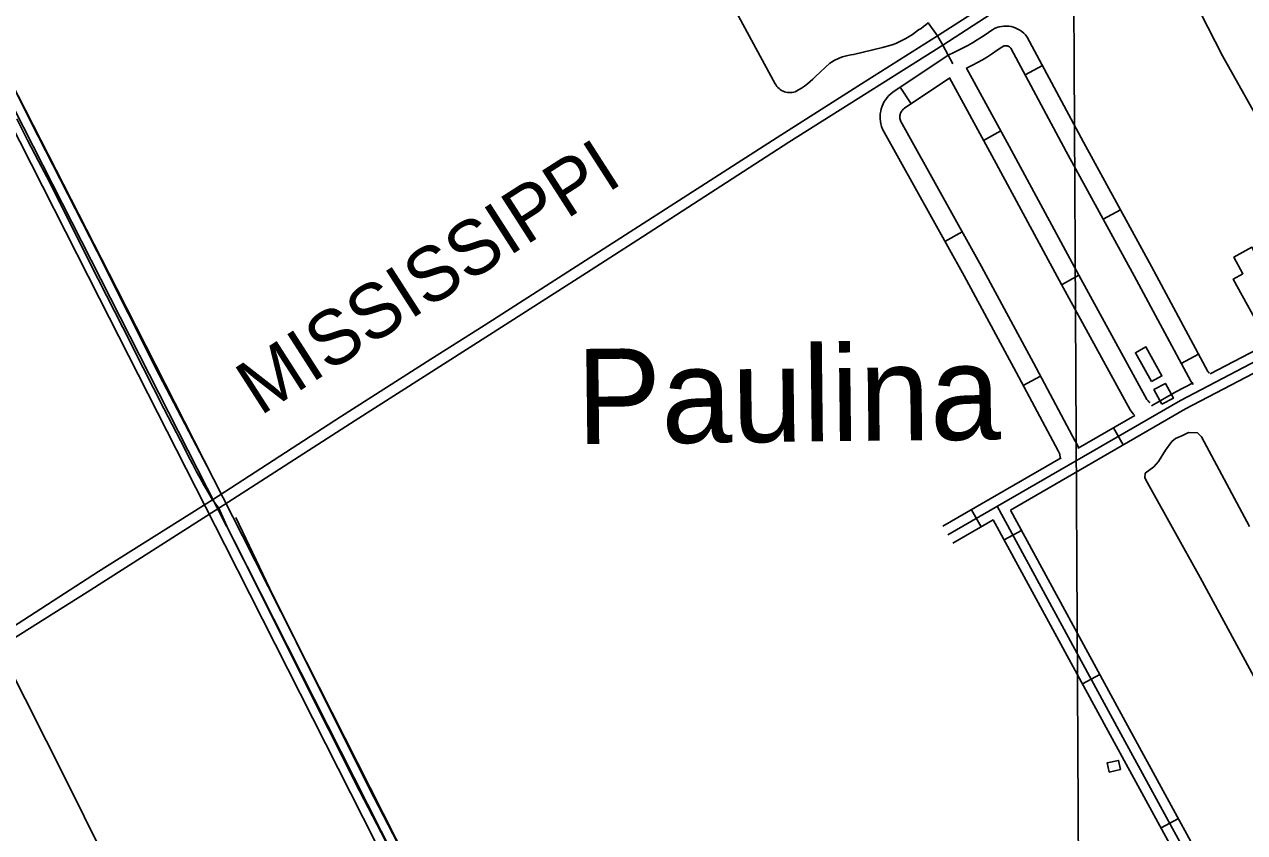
# Model space of a CAD drawing. Extents: x 3445503 to 3483459, y 540493 to 566012.
# Drawn here: x 3474367 to 3476228, y 555855 to 557087 of the extents above; entities that cross this region are included whole.
import ezdxf

# ---------------------------------------------------------------- set-up
doc = ezdxf.new("R2010")
doc.units = 0
for name, color, linetype in [('V-BLDG-OTLN', 7, 'Continuous'), ('V-DTCH-CNTR', 7, 'Continuous'), ('V-GRID-MAJR', 7, 'Continuous'), ('V-RAIL-IDEN', 7, 'Continuous'), ('V-RAIL-TRAK', 7, 'Continuous'), ('V-ROAD-CNTR', 7, 'Continuous'), ('V-SITE-VEGE', 7, 'Continuous'), ('V-TOPO-GNAM-IDEN', 7, 'Continuous'), ('V-TOPO-SHOR', 7, 'Continuous')]:
    doc.layers.add(name, color=color, linetype=linetype)

msp = doc.modelspace()

# ---------------------------------------------------------------- linework, layer by layer
at = {"layer": 'V-BLDG-OTLN'}
for points in [[(3476265.211, 556726.586), (3476313.398, 556638.719), (3476259.419, 556609.115), (3476210.31, 556698.662), (3476225.2120000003, 556706.833), (3476211.318, 556732.167), (3476238.751, 556747.212), (3476253.566, 556720.199)], [(3476085.669, 556542.354), (3476061.312, 556586.421), (3476077.338, 556595.279), (3476101.6950000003, 556551.208)], [(3476101.678, 556507.8740000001), (3476089.503, 556530.1730000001), (3476106.917, 556539.682), (3476119.092, 556517.383)], [(3476038.5670000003, 555951.019), (3476021.3910000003, 555947.242), (3476018.3000000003, 555961.294), (3476035.477, 555965.0700000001)]]:
    msp.add_lwpolyline(points, close=True, dxfattribs=at)
at = {"layer": 'V-DTCH-CNTR'}
for points in [[(3475778.2770000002, 557813.802), (3475860.518, 557661.339), (3475970.125, 557453.46), (3476045.696, 557304.419), (3476051.916, 557293.553), (3476066.723, 557267.211), (3476073.973, 557252.8420000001), (3476084.233, 557236.346), (3476103.298, 557206.7220000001), (3476138.446, 557147.5), (3476193.947, 557038.898), (3476263.448, 556915.25), (3476345.009, 556769.127), (3476388.511, 556680.877)], [(3475429.441, 557148.603), (3475512.057, 556996.511), (3475513.2430000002, 556994.442), (3475514.619, 556992.4990000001), (3475516.176, 556990.694), (3475517.896, 556989.046), (3475519.7660000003, 556987.569), (3475521.769, 556986.277), (3475523.884, 556985.181), (3475526.096, 556984.29), (3475528.382, 556983.617), (3475530.72, 556983.162), (3475533.092, 556982.932), (3475535.478, 556982.93), (3475537.85, 556983.156), (3475540.19, 556983.604), (3475542.4760000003, 556984.276), (3475547.311, 556986.953), (3475552.0160000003, 556989.853), (3475556.5810000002, 556992.966), (3475560.998, 556996.287), (3475565.258, 556999.808), (3475569.348, 557003.523), (3475573.262, 557007.425), (3475595.077, 557027.687), (3475598.728, 557030.03), (3475602.501, 557032.175), (3475606.386, 557034.11), (3475610.367, 557035.83), (3475614.4390000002, 557037.336), (3475618.5840000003, 557038.618), (3475622.792, 557039.674), (3475627.052, 557040.502), (3475631.3510000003, 557041.098), (3475646.174, 557044.463), (3475660.953, 557048.028), (3475675.682, 557051.794), (3475690.358, 557055.759), (3475695.736, 557057.877), (3475701.028, 557060.21), (3475706.222, 557062.7490000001), (3475711.309, 557065.498), (3475716.286, 557068.4450000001), (3475721.139, 557071.586), (3475725.864, 557074.922), (3475730.452, 557078.443), (3475734.363, 557080.849), (3475738.117, 557083.497), (3475741.697, 557086.373), (3475745.095, 557089.465), (3475759.466, 557069.42), (3475767.512, 557055.4400000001), (3475782.7660000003, 557026.878)], [(3474963.873, 555753.653), (3474878.039, 555918.818), (3474783.86, 556105.676), (3474701.008, 556271.183), (3474678.021, 556317.611), (3474663.4250000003, 556349.392), (3474654.179, 556362.196), (3474647.787, 556373.063), (3474641.503, 556384.003), (3474635.3310000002, 556395.017), (3474629.267, 556406.103), (3474623.319, 556417.254), (3474617.485, 556428.469), (3474611.769, 556439.746), (3474580.008, 556501.4130000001), (3474548.485, 556563.203), (3474517.202, 556625.116), (3474479.838, 556698.633), (3474442.727, 556772.277), (3474405.869, 556846.0480000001), (3474388.887, 556878.255), (3474372.085, 556910.558), (3474355.461, 556942.953)]]:
    msp.add_lwpolyline(points, dxfattribs=at)
at = {"layer": 'V-GRID-MAJR'}
msp.add_spline([(3476027.051, 546019.532), (3475994.444, 552078.558), (3475961.826, 558139.517), (3475929.208, 564200.492), (3475929.198, 564202.409)], degree=3, dxfattribs=at)
at = {"layer": 'V-RAIL-TRAK'}
for points in [[(3476975.603, 557829.377), (3476814.565, 557727.589), (3476601.886, 557591.449), (3476336.522, 557420.178), (3476073.973, 557252.8420000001), (3475877.254, 557126.843), (3475767.512, 557055.4400000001), (3475532.9080000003, 556907.236), (3475309.446, 556763.28), (3475224.053, 556708.273), (3475076.415, 556613.873), (3474871.324, 556483.204), (3474663.4250000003, 556349.392), (3474462.723, 556221.451), (3474259.242, 556093.144), (3473997.467, 555923.817), (3473791.182, 555792.764), (3473627.991, 555689.012), (3473495.897, 555602.775), (3473303.174, 555479.907), (3473178.734, 555401.057)], [(3474313.828, 556145.718), (3474480.228, 556253.007), (3474654.179, 556362.196), (3474849.316, 556488.609), (3474986.974, 556576.372), (3475067.973, 556627.858), (3475215.613, 556722.654), (3475378.8140000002, 556827.198), (3475514.883, 556914.583), (3475643.762, 556996.49), (3475759.466, 557069.42), (3475906.309, 557163.826), (3476066.723, 557267.211), (3476211.168, 557359.662), (3476326.092, 557433.787), (3476465.753, 557523.512), (3476644.097, 557635.829), (3476806.784, 557741.942), (3476942.694, 557826.8740000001)]]:
    msp.add_lwpolyline(points, dxfattribs=at)
at = {"layer": 'V-ROAD-CNTR'}
for p, q in [((3475919.542983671, 557024.151509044), (3475893.0963676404, 557009.9890057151)), ((3475702.358799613, 556990.9948388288), (3475719.0729927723, 556966.0822767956)), ((3475855.9884938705, 556924.482986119), (3475829.6803749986, 556910.064841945)), ((3476038.3797328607, 556804.3514524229), (3476012.054529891, 556789.9645247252)), ((3475770.85969358, 556755.9519989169), (3475797.087436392, 556770.5158413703)), ((3475974.7925761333, 556704.5381978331), (3475948.497645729, 556690.0960153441)), ((3476157.521381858, 556584.4708931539), (3476131.1112546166, 556570.2404617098)), ((3475890.1448087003, 556536.5395920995), (3475916.615329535, 556550.6573655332)), ((3476027.582906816, 556471.9680297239), (3476042.5808768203, 556445.986081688)), ((3475811.068339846, 556346.9832796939), (3475826.0663098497, 556321.0013316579)), ((3475887.43618711, 556315.5993424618), (3475861.0882398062, 556301.25537115)), ((3476006.972948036, 556096.029781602), (3475980.624000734, 556081.6858102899)), ((3476126.664708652, 555876.5642205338), (3476100.3327613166, 555862.1902492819))]:
    msp.add_line(p, q, dxfattribs=at)
for points in [[(3473135.7046905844, 559305.9903616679), (3473382.017197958, 558817.557338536), (3473670.56562086, 558266.8674399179), (3474015.11493176, 557616.2447411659), (3474320.963320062, 557017.1779393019), (3474675.409611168, 556322.1803292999)], [(3475946.9425736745, 556424.8739261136), (3475946.1522811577, 556430.5071123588), (3475945.897559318, 556431.6272231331), (3475945.546695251, 556432.7285730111), (3475945.102962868, 556433.802568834), (3475944.5729883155, 556434.8314273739), (3475943.346044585, 556436.7884217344), (3475879.3384900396, 556556.801206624), (3475800.042897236, 556703.3965306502), (3475675.752654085, 556927.2284309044), (3475674.2186660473, 556931.4062431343), (3475673.1830639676, 556935.1803719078), (3475672.466569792, 556939.0217811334), (3475672.07183593, 556942.9160957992), (3475672.0056668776, 556946.8230107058), (3475672.261739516, 556950.7229675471), (3475672.84589693, 556954.5884121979), (3475673.7464163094, 556958.392076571), (3475674.9673129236, 556962.1152214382), (3475676.490865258, 556965.7138049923), (3475678.305306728, 556969.1693242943), (3475680.4026095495, 556972.4661371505), (3475682.7745842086, 556975.58358956), (3475685.3953434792, 556978.487037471), (3475688.2460552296, 556981.1596717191), (3475691.283563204, 556983.564304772), (3475775.4708796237, 557040.0467759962), (3475784.206104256, 557043.9564524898), (3475791.5273342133, 557047.450088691), (3475798.7647602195, 557051.1223839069), (3475805.913003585, 557054.9725420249), (3475812.9647463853, 557058.9954125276), (3475819.9183684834, 557063.1926525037), (3475826.7712029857, 557067.559898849), (3475833.514768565, 557072.0910160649), (3475840.545971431, 557077.0696758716), (3475843.3073773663, 557078.8595819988), (3475846.5510123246, 557080.5651628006), (3475849.944750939, 557081.9715050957), (3475853.4561995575, 557083.0625337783), (3475857.050999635, 557083.8256488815), (3475860.699428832, 557084.2569430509), (3475864.369137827, 557084.3527996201), (3475868.03612504, 557084.1130227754), (3475871.6664277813, 557083.5375454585), (3475875.2213450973, 557082.6348612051), (3475878.688489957, 557081.4104107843), (3475882.028010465, 557079.870325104), (3475885.2088504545, 557078.0346720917), (3475888.2097029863, 557075.9142613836), (3475891.0025072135, 557073.5302381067), (3475893.570586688, 557070.8965974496), (3475896.346370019, 557067.4681403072), (3475982.163193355, 556907.216486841), (3476085.649948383, 556717.8564032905), (3476171.835527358, 556557.9054065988), (3476172.643427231, 556556.5777092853), (3476173.5081838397, 556555.3881668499)], [(3474314.2443335, 557063.3278470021), (3474334.3242933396, 557023.9959256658), (3474507.874946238, 556683.6996062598)], [(3474284.476393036, 557055.656862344), (3474307.602346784, 557010.3599529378), (3474481.712998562, 556668.96463573)], [(3475803.3039410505, 557019.8291380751), (3475804.7766657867, 557020.531911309), (3475812.6672397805, 557024.5356160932), (3475820.460996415, 557028.7334579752), (3475828.151253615, 557033.1205874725), (3475835.7336315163, 557037.6973474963), (3475843.2007970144, 557042.456101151), (3475850.551231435, 557047.3949839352), (3475857.380028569, 557052.2303241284), (3475858.478622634, 557052.9424180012), (3475859.300987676, 557053.3748371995), (3475860.1592490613, 557053.7304949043), (3475861.037800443, 557054.0034662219), (3475861.9370003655, 557054.1943511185), (3475862.856571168, 557054.3030569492), (3475863.780862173, 557054.3272003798), (3475864.70187496, 557054.2669772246), (3475865.613572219, 557054.1224545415), (3475866.516654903, 557053.8931387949), (3475867.387510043, 557053.5855892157), (3475868.219989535, 557053.2016748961), (3475869.021149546, 557052.7393279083), (3475869.7762970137, 557052.2057386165), (3475870.4814927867, 557051.6037618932), (3475871.125413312, 557050.9434025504), (3475871.241629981, 557050.7998596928), (3475955.7768066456, 556892.9415131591), (3476059.282051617, 556703.5475967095), (3476145.798472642, 556542.9825934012), (3476147.654572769, 556539.9322907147), (3476149.242558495, 556537.7478883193)], [(3475803.6449315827, 557019.9918562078), (3475868.6236243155, 556901.428249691), (3475974.690370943, 556704.7242831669), (3476078.7631406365, 556515.2386401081), (3476079.5166801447, 556514.1994180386), (3476080.592228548, 556512.9301039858), (3476081.7692000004, 556511.7344981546), (3476083.0234403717, 556510.6356186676), (3476082.838592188, 556510.7742755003)], [(3475974.5219718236, 556440.608330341), (3475973.751304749, 556443.0274269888), (3475972.349037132, 556446.4214311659), (3475970.6630116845, 556449.6945726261), (3475969.321955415, 556451.8335782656), (3475905.7675099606, 556570.9967933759), (3475826.3511027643, 556717.8154693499), (3475703.1113459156, 556939.7555690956), (3475702.815333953, 556940.5617568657), (3475702.4449360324, 556941.9116280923), (3475702.187430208, 556943.2922188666), (3475702.0461640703, 556944.6859042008), (3475702.0223331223, 556946.0929892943), (3475702.114260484, 556947.4930324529), (3475702.3241030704, 556948.8815878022), (3475702.647583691, 556950.247923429), (3475703.0826870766, 556951.5747785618), (3475703.6311347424, 556952.8701950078), (3475704.286693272, 556954.1186757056), (3475705.0393904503, 556955.3018628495), (3475705.8874157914, 556956.41641044), (3475706.826656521, 556957.456962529), (3475707.8499447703, 556958.4163282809), (3475708.9784367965, 556959.3096952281), (3475777.995063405, 557005.6139343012)], [(3475777.4976608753, 557005.2802198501), (3475842.2663756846, 556887.099750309), (3475948.339629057, 556690.3837168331), (3476053.3728593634, 556499.1493598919), (3476055.8953198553, 556495.6705819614), (3476058.427771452, 556492.6818960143), (3476060.5470152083, 556490.5290993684)], [(3475775.264411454, 556308.99535567), (3476130.0907018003, 556513.820946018), (3476279.51040296, 556592.051789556), (3476316.862328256, 556619.6377343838), (3476358.459245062, 556664.96964372), (3476373.7052145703, 556683.9526057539), (3476395.3961711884, 556699.8985738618), (3476550.6708606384, 556795.6223824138)], [(3476175.127878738, 556554.3320922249), (3476271.528418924, 556604.8047640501), (3476306.788348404, 556630.8447119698), (3476347.0732678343, 556674.7476241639), (3476363.239235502, 556694.8755839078), (3476387.0041879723, 556712.3465489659), (3476530.61990074, 556800.883371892)], [(3475870.524220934, 556346.66528033), (3476137.321687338, 556500.6759723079), (3476287.4923869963, 556579.2988150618), (3476326.9363081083, 556608.430756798), (3476369.84522229, 556655.1916632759), (3476384.171193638, 556673.0296276), (3476403.788154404, 556687.450598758), (3476545.157871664, 556774.602424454)], [(3474481.712998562, 556668.96463573), (3474673.0276159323, 556293.8353859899)], [(3474507.874946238, 556683.6996062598), (3474699.789562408, 556307.3933588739)], [(3476085.7010172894, 556505.5159130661), (3476122.8597162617, 556526.9659197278), (3476149.177915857, 556540.7454052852)], [(3475974.0179880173, 556441.0464405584), (3476060.3514195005, 556490.8827569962)], [(3475767.7654264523, 556321.9863296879), (3475948.161605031, 556426.1207407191)], [(3476543.840874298, 555081.0778115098), (3476036.1238897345, 556011.111951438), (3475850.355261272, 556352.3412689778)], [(3475782.763396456, 556296.0043816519), (3475844.534272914, 556331.6623103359)], [(3475844.534272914, 556331.6623103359), (3476022.953916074, 556003.9319657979), (3476530.67490063, 555073.8908258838)], [(3475870.524220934, 556346.66528033), (3476049.293863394, 556018.291937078), (3476557.0068479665, 555088.2647971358)], [(3474673.0276159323, 556293.8353859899), (3475094.719772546, 555461.5280506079)], [(3474686.40858917, 556300.614372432), (3475114.9087321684, 555454.869063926), (3475652.312657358, 554428.10411746)], [(3474699.789562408, 556307.3933588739), (3475128.244705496, 555461.73705019), (3475665.602630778, 554435.0601035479)]]:
    msp.add_lwpolyline(points, dxfattribs=at)
at = {"layer": 'V-SITE-VEGE'}
msp.add_lwpolyline([(3476261.56, 556056.325), (3476159.803, 556243.883), (3476079.867, 556388.066), (3476075.769, 556395.765), (3476075.843, 556402.7220000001), (3476089.165, 556412.329), (3476096.208, 556420.607), (3476106.827, 556437.894), (3476116.704, 556451.0160000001), (3476122.322, 556455.828), (3476132.107, 556459.904), (3476141.899, 556464.674), (3476155.815, 556464.53), (3476162.014, 556458.202), (3476235.069, 556321.746)], dxfattribs=at)
at = {"layer": 'V-TOPO-SHOR'}
for points in [[(3474651.678, 556402.3960000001), (3474572.398, 556552.965), (3474478.2290000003, 556740.568), (3474377.0840000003, 556938.3), (3474292.7660000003, 557106.058), (3474193.1350000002, 557306.011), (3474090.501, 557503.757), (3474022.184, 557633.725), (3474017.431, 557642.341)], [(3475142.035, 555441.085), (3475067.176, 555587.1410000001), (3474986.815, 555741.074), (3474899.889, 555908.859), (3474822.145, 556063.882), (3474740.7660000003, 556227.511), (3474689.355, 556335.326)], [(3474754.358, 555281.087), (3474656.626, 555484.372), (3474537.25, 555720.289), (3474431.79, 555932.968), (3474336.884, 556121.322)]]:
    msp.add_lwpolyline(points, dxfattribs=at)

# ---------------------------------------------------------------- texts
at = {"layer": 'V-RAIL-IDEN'}
msp.add_text('MISSISSIPPI', height=82.999832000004, rotation=32.706257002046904, dxfattribs=at).set_placement((3474726.577442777, 556489.3456508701))
at = {"layer": 'V-TOPO-GNAM-IDEN'}
msp.add_text('Paulina', height=144.99971199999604, rotation=0.6418443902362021, dxfattribs=at).set_placement((3475209.644769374, 556447.1317783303))

doc.saveas('drawing.dxf')
